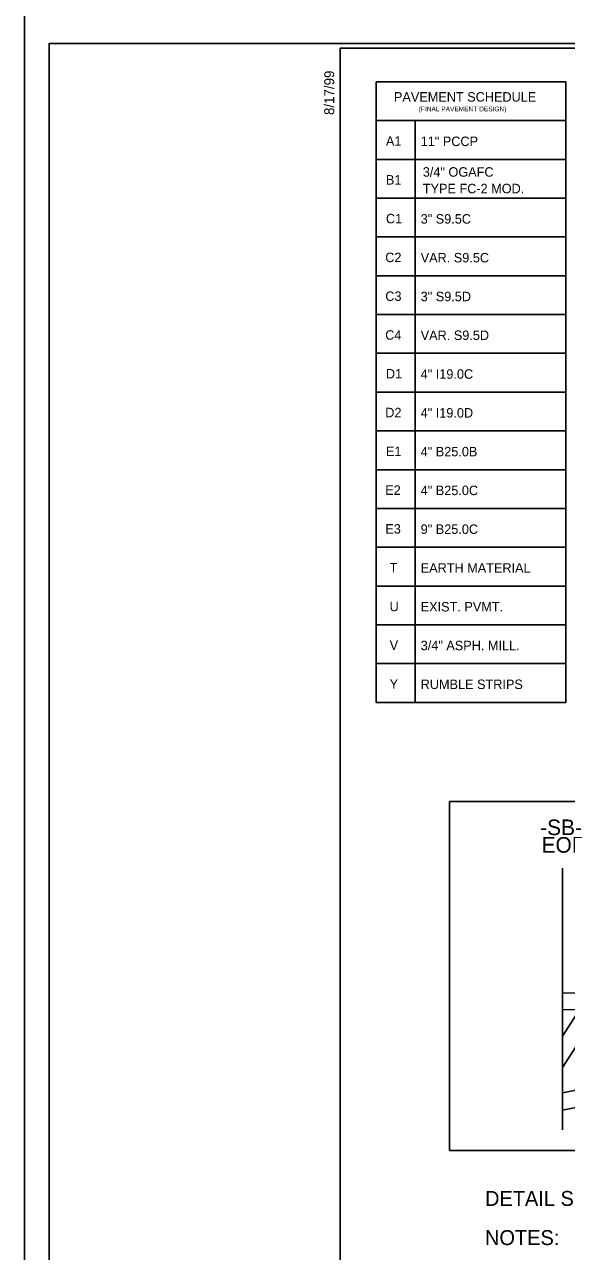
# Model space of a CAD drawing. Extents: x 2241081 to 2251104, y 658534 to 663427.
# Drawn here: x 2247636 to 2247921, y 660067 to 660714 of the extents above; entities that cross this region are included whole.
import ezdxf

# ---------------------------------------------------------------- set-up
doc = ezdxf.new("R2010")
doc.units = 0
for name, color, linetype in [('Prop Dimension Text', 7, 'Continuous'), ('Prop Pavement Schedule Description CELL', 7, 'Continuous'), ('Sheet Cutting Line CELL', 7, 'Continuous'), ('Sheet Plan CELL', 7, 'Continuous'), ('Sheet Plot Border Inside CELL', 7, 'Continuous'), ('Sheet Plot Border Outside CELL', 7, 'Continuous'), ('Typical Detail Wedge2 CELL', 7, 'Continuous'), ('Typical Text Centerline CELL', 7, 'Continuous'), ('Typical Text General CELL', 7, 'Continuous')]:
    doc.layers.add(name, color=color, linetype=linetype)

msp = doc.modelspace()

# ---------------------------------------------------------------- linework, layer by layer
at = {"layer": 'Prop Dimension Text'}
for p, q in [((2247859.62, 660304.53), (2247859.62, 660120.49)), ((2247859.62, 660304.53), (2248198.32, 660304.53)), ((2247859.62, 660120.49), (2248198.32, 660120.49))]:
    msp.add_line(p, q, dxfattribs=at)
at = {"layer": 'Prop Pavement Schedule Description CELL'}
for points in [[(2247841.4, 660663.59), (2247820.95, 660663.59), (2247820.95, 660684.04), (2247920.95, 660684.04), (2247920.95, 660663.59), (2247841.4, 660663.59)], [(2247841.4, 660643.13), (2247820.95, 660643.13), (2247820.95, 660663.59), (2247920.95, 660663.59), (2247920.95, 660643.13), (2247841.4, 660643.13), (2247841.4, 660663.59)], [(2247841.4, 660622.68), (2247820.95, 660622.68), (2247820.95, 660643.13), (2247920.95, 660643.13), (2247920.95, 660622.68), (2247841.4, 660622.68), (2247841.4, 660643.13)], [(2247841.4, 660602.22), (2247820.95, 660602.22), (2247820.95, 660622.68), (2247920.95, 660622.68), (2247920.95, 660602.22), (2247841.4, 660602.22), (2247841.4, 660622.68)], [(2247841.4, 660581.77), (2247820.95, 660581.77), (2247820.95, 660602.22), (2247920.95, 660602.22), (2247920.95, 660581.77), (2247841.4, 660581.77), (2247841.4, 660602.22)], [(2247841.4, 660561.31), (2247820.95, 660561.31), (2247820.95, 660581.77), (2247920.95, 660581.77), (2247920.95, 660561.31), (2247841.4, 660561.31), (2247841.4, 660581.77)], [(2247841.4, 660540.86), (2247820.95, 660540.86), (2247820.95, 660561.31), (2247920.95, 660561.31), (2247920.95, 660540.86), (2247841.4, 660540.86), (2247841.4, 660561.31)], [(2247841.4, 660520.41), (2247820.95, 660520.41), (2247820.95, 660540.86), (2247920.95, 660540.86), (2247920.95, 660520.41), (2247841.4, 660520.41), (2247841.4, 660540.86)], [(2247841.4, 660499.95), (2247820.95, 660499.95), (2247820.95, 660520.41), (2247920.95, 660520.41), (2247920.95, 660499.95), (2247841.4, 660499.95), (2247841.4, 660520.41)], [(2247841.4, 660479.5), (2247820.95, 660479.5), (2247820.95, 660499.95), (2247920.95, 660499.95), (2247920.95, 660479.5), (2247841.4, 660479.5), (2247841.4, 660499.95)], [(2247841.4, 660459.04), (2247820.95, 660459.04), (2247820.95, 660479.5), (2247920.95, 660479.5), (2247920.95, 660459.04), (2247841.4, 660459.04), (2247841.4, 660479.5)], [(2247841.4, 660438.59), (2247820.95, 660438.59), (2247820.95, 660459.04), (2247920.95, 660459.04), (2247920.95, 660438.59), (2247841.4, 660438.59), (2247841.4, 660459.04)], [(2247841.4, 660418.14), (2247820.95, 660418.14), (2247820.95, 660438.59), (2247920.95, 660438.59), (2247920.95, 660418.14), (2247841.4, 660418.14), (2247841.4, 660438.59)], [(2247841.4, 660397.68), (2247820.95, 660397.68), (2247820.95, 660418.14), (2247920.95, 660418.14), (2247920.95, 660397.68), (2247841.4, 660397.68), (2247841.4, 660418.14)], [(2247841.4, 660377.23), (2247820.95, 660377.23), (2247820.95, 660397.68), (2247920.95, 660397.68), (2247920.95, 660377.23), (2247841.4, 660377.23), (2247841.4, 660397.68)], [(2247841.4, 660356.77), (2247820.95, 660356.77), (2247820.95, 660377.23), (2247920.95, 660377.23), (2247920.95, 660356.77), (2247841.4, 660356.77), (2247841.4, 660377.23)]]:
    msp.add_lwpolyline(points, dxfattribs=at)
at = {"layer": 'Sheet Cutting Line CELL'}
msp.add_line((2247635.51, 660724.27), (2247635.51, 659629.27), dxfattribs=at)
at = {"layer": 'Sheet Plan CELL'}
msp.add_line((2247801.99, 660701.78), (2247801.99, 660701.78), dxfattribs=at)
for points in [[(2247801.99, 659651.78), (2247801.97, 660701.75), (2249101.96, 660701.79), (2249101.97, 660551.73), (2249302.01, 660551.71), (2249302.01, 659651.78)], [(2249302.03, 660701.78), (2247801.99, 660701.78), (2247801.99, 659651.78), (2249302.01, 659651.78)]]:
    msp.add_lwpolyline(points, close=True, dxfattribs=at)
at = {"layer": 'Sheet Plot Border Inside CELL'}
msp.add_lwpolyline([(2247648.51, 659649.27), (2249314.49, 659649.28), (2249314.51, 660704.26), (2247648.51, 660704.27)], close=True, dxfattribs=at)
at = {"layer": 'Sheet Plot Border Outside CELL'}
msp.add_lwpolyline([(2247635.51, 659629.27), (2249319.01, 659629.26), (2249319.01, 660724.26), (2247635.51, 660724.27)], close=True, dxfattribs=at)
at = {"layer": 'Typical Detail Wedge2 CELL'}
for p, q in [((2247919.15, 660203.35), (2248136.65, 660207.69)), ((2248136.65, 660207.69), (2247920.21, 660203.37)), ((2248117.67, 660198.64), (2247919.15, 660194.68)), ((2247919.15, 660164.18), (2247938.98, 660195.14)), ((2247919.15, 660180.77), (2247928.22, 660194.92)), ((2248136.57, 660185.12), (2247919.15, 660141.63)), ((2248020.18, 660171.02), (2247919.15, 660150.81))]:
    msp.add_line(p, q, dxfattribs=at)
at = {"layer": 'Typical Text Centerline CELL'}
msp.add_line((2247919.15, 660131.36), (2247919.15, 660269.25), dxfattribs=at)

# ---------------------------------------------------------------- texts
at = {"layer": 'Prop Dimension Text'}
for s, p in [('-SB-', (2247907.37, 660286.75)), ('EOP', (2247908.11, 660277.49))]:
    msp.add_text(s, height=8.25, rotation=0.03489, dxfattribs=at).set_placement(p)
at = {"layer": 'Prop Pavement Schedule Description CELL'}
for s, height, p in [('PAVEMENT SCHEDULE', 5, (2247830.27, 660673.6)), ('(FINAL PAVEMENT DESIGN)', 2.5, (2247843.37, 660668.48)), ('A1', 5, (2247826.05, 660650.31)), (' 11" PCCP', 5, (2247842.52, 660650.17)), ('C1', 5, (2247826.05, 660609.41)), (' 3" S9.5C', 5, (2247842.52, 660609.26)), ('C2', 5, (2247825.69, 660588.95)), (' VAR. S9.5C', 5, (2247842.52, 660588.81)), ('C3', 5, (2247825.72, 660568.5)), (' 3" S9.5D', 5, (2247842.52, 660568.35)), ('C4', 5, (2247825.67, 660548.04)), (' VAR. S9.5D', 5, (2247842.52, 660547.9)), ('D1', 5, (2247826.05, 660527.59)), (' 4" I19.0C', 5, (2247842.52, 660527.45)), ('D2', 5, (2247825.69, 660507.14)), (' 4" I19.0D', 5, (2247842.52, 660506.99)), ('E1', 5, (2247826.05, 660486.68)), (' 4" B25.0B', 5, (2247842.52, 660486.54)), ('E2', 5, (2247825.69, 660466.23)), (' 4" B25.0C', 5, (2247842.52, 660466.08)), ('E3', 5, (2247825.72, 660445.77)), (' 9" B25.0C', 5, (2247842.52, 660445.63)), ('T', 5, (2247828, 660425.32)), (' EARTH MATERIAL', 5, (2247842.52, 660425.18)), ('U', 5, (2247828, 660404.86)), (' EXIST. PVMT.', 5, (2247842.52, 660404.72)), ('V', 5, (2247828.02, 660384.41)), (' 3/4" ASPH. MILL.', 5, (2247842.52, 660384.27)), ('Y', 5, (2247828, 660363.96)), (' RUMBLE STRIPS', 5, (2247842.52, 660363.81))]:
    msp.add_text(s, height=height, dxfattribs=at).set_placement(p)
for s, p in [('B1', (2247826.05, 660629.86)), (' 3/4" OGAFC ', (2247843.65, 660634.01)), (' TYPE FC-2 MOD.', (2247843.65, 660625.27))]:
    msp.add_text(s, height=5, rotation=359.99993, dxfattribs=at).set_placement(p)
at = {"layer": 'Sheet Plan CELL'}
msp.add_text('8/17/99', height=5.25, rotation=89.99994, dxfattribs=at).set_placement((2247798.77, 660666.55))
at = {"layer": 'Typical Text General CELL'}
for s, height, p in [('DETAIL SHOWING METHOD OF TEMPORARY WEDGING', 7.8775, (2247878.29, 660091.22)), ('NOTES:', 7.877, (2247878.29, 660070.55))]:
    msp.add_text(s, height=height, rotation=359.99993, dxfattribs=at).set_placement(p)

doc.saveas('drawing.dxf')
